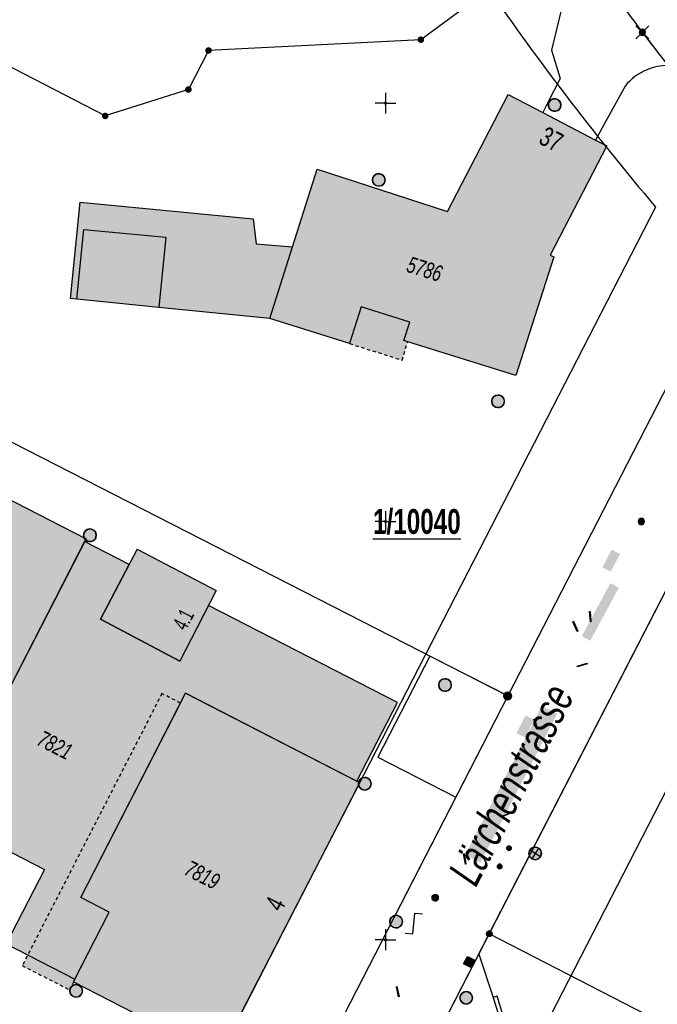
# Model space of a CAD drawing. Header units: metres. Extents: x 2695560 to 2696939, y 1260491 to 1262050.
# Tile 753 of 1005: x 2696604 to 2696642, y 1261146 to 1261205. Entities that reach past the tile are written whole.
import ezdxf

# ---------------------------------------------------------------- set-up
doc = ezdxf.new("R2010")
doc.units = ezdxf.units.M
doc.linetypes.add('AUSGEZOGEN', pattern=[0])
doc.linetypes.add('VERDECKT2_S2', pattern=[0.36, 0.2, -0.16])
for name, color, linetype in [('XR$1$AV_Flächen (EO)', 7, 'AUSGEZOGEN'), ('XR$1$AV_Gebäudeflächen (BB)', 7, 'AUSGEZOGEN'), ('XR$1$AV_Gebäudeflächen (EO)', 7, 'AUSGEZOGEN'), ('XR$1$AV_Gebäudeflächen ut.', 7, 'AUSGEZOGEN'), ('XR$1$AV_Grenzpunkte', 7, 'AUSGEZOGEN'), ('XR$1$AV_Grundstück-Nr.', 7, 'AUSGEZOGEN'), ('XR$1$AV_Haus-Nr.', 7, 'AUSGEZOGEN'), ('XR$1$AV_Koordinatennetzpunkte', 7, 'AUSGEZOGEN'), ('XR$1$AV_Linien (BB)', 7, 'AUSGEZOGEN'), ('XR$1$AV_Linien (EO)', 7, 'AUSGEZOGEN'), ('XR$1$AV_Strassennamen', 7, 'AUSGEZOGEN'), ('XR$1$AV_Versicherung-Nr.', 7, 'AUSGEZOGEN'), ('XR$1$AW_LK_Schachtdeckel', 24, 'AUSGEZOGEN'), ('XR$1$AW_LK_Zwischenpunkt', 24, 'AUSGEZOGEN'), ('XR$1$EW_LK_Knoten', 1, 'AUSGEZOGEN'), ('XR$1$Liegenschaftsgrenzen', 7, 'AUSGEZOGEN'), ('XR$1$PFAV', 255, 'AUSGEZOGEN'), ('XR$1$PFAW', 255, 'AUSGEZOGEN'), ('XR$1$PFEW', 255, 'AUSGEZOGEN'), ('XR$1$PFWA', 255, 'AUSGEZOGEN'), ('XR$1$RAEW', 8, 'AUSGEZOGEN'), ('XR$1$RP_Abstandslinie', 7, 'AUSGEZOGEN'), ('XR$1$WA_LK_Absperrarmatur', 171, 'AUSGEZOGEN'), ('XR$1$WA_LK_Rohrleitungsteil', 171, 'AUSGEZOGEN')]:
    doc.layers.add(name, color=color, linetype=linetype)
doc.styles.add('ARIAL', font='arial.ttf')

# ---------------------------------------------------------------- blocks, each defined once
blk = doc.blocks.new('COMPLEXOBJECT_82')
at = {"layer": 'XR$1$AV_Linien (BB)', "color": 7, "linetype": 'AUSGEZOGEN', "transparency": 33554687}
blk.add_lwpolyline([(6639.323, 11201.019), (6637.945, 11198.537), (6637.557, 11197.791)], dxfattribs=at)
for centre, radius, start, end in [((6641.896, 11198.945), 3.308, 90.16749, 112.41717), ((6641.888, 11198.967), 3.285, 112.44126, 141.34048)]:
    blk.add_arc(centre, radius, start, end, dxfattribs=at)
blk = doc.blocks.new('COMPLEXOBJECT_173')
at = {"layer": 'XR$1$AV_Linien (BB)', "color": 7, "linetype": 'AUSGEZOGEN', "transparency": 33554687}
blk.add_lwpolyline([(6630.397, 11218.395), (6631.34, 11217.02), (6637.3, 11208.47)], dxfattribs=at)
for centre, radius, start, end in [((6755.656, 11290.595), 144.058, 214.756, 216.83024), ((6758.694, 11294.136), 148.616, 217.22078, 218.18904)]:
    blk.add_arc(centre, radius, start, end, dxfattribs=at)
blk = doc.blocks.new('COMPLEXOBJECT_527')
at = {"layer": 'XR$1$AV_Linien (BB)', "color": 7, "linetype": 'AUSGEZOGEN', "transparency": 33554687}
blk.add_line((6688.906, 11163.357), (6660.956, 11190.316), dxfattribs=at)
blk.add_arc((6769.177, 11302.671), 155.998, 214.3254, 226.07377, dxfattribs=at)
blk = doc.blocks.new('COMPLEXOBJECT_707')
at = {"layer": 'XR$1$AV_Linien (BB)', "color": 7, "linetype": 'AUSGEZOGEN', "transparency": 33554687}
blk.add_lwpolyline([(6604.14, 11227.15), (6600.59, 11220.28), (6594.09, 11207.72), (6584.43, 11189.04), (6577.757, 11176.147)], dxfattribs=at)
for centre, radius, start, end in [((6614.133, 11222.027), 11.193, 90.11789, 121.40788), ((6614.088, 11221.976), 11.213, 121.07805, 152.52259)]:
    blk.add_arc(centre, radius, start, end, dxfattribs=at)
blk = doc.blocks.new('COMPLEXOBJECT_1419')
at = {"layer": 'XR$1$Liegenschaftsgrenzen', "color": 7, "linetype": 'AUSGEZOGEN', "transparency": 33554687}
blk.add_line((6633.416, 11214.041), (6637.3, 11208.47), dxfattribs=at)
for centre, radius, start, end in [((6755.656, 11290.595), 144.058, 214.756, 216.83024), ((6756.661, 11292.751), 146.159, 217.27056, 220.42696)]:
    blk.add_arc(centre, radius, start, end, dxfattribs=at)
blk = doc.blocks.new('BAV15')
at = {"layer": 'XR$1$PFAV', "transparency": 33554687}
blk.add_hatch(color=7, dxfattribs=at).paths.add_polyline_path([(0.5, 0), (0.49, 0.1), (0.46, 0.2), (0.41, 0.29), (0.34, 0.36), (0.26, 0.42), (0.17, 0.47), (0.08, 0.49), (-0.03, 0.5), (-0.13, 0.48), (-0.22, 0.45), (-0.31, 0.4), (-0.38, 0.33), (-0.44, 0.24), (-0.48, 0.15), (-0.5, 0.05), (-0.5, -0.05), (-0.48, -0.15), (-0.44, -0.24), (-0.38, -0.33), (-0.31, -0.4), (-0.22, -0.45), (-0.13, -0.48), (-0.03, -0.5), (0.08, -0.49), (0.17, -0.47), (0.26, -0.42), (0.34, -0.36), (0.41, -0.29), (0.46, -0.2), (0.49, -0.1)])
at = {"color": 7, "transparency": 33554687}
for start, end in [(90, 270), (270, 90)]:
    blk.add_arc((0, 0), 0.5, start, end, dxfattribs=at)
at = {"layer": 'XR$1$PFAV', "transparency": 33554687}
blk.add_circle((0, 0), 0.5, dxfattribs=at)
blk = doc.blocks.new('BWAV19')
at = {"layer": 'XR$1$PFAV', "transparency": 33554687}
blk.add_hatch(color=7, dxfattribs=at).paths.add_polyline_path([(0, 0.24), (-0.024, 0.239), (-0.048, 0.235), (-0.072, 0.229), (-0.095, 0.221), (-0.116, 0.21), (-0.137, 0.197), (-0.156, 0.182), (-0.174, 0.165), (-0.19, 0.147), (-0.204, 0.127), (-0.215, 0.106), (-0.225, 0.083), (-0.232, 0.06), (-0.237, 0.036), (-0.24, 0.012), (-0.24, -0.012), (-0.237, -0.036), (-0.232, -0.06), (-0.225, -0.083), (-0.215, -0.106), (-0.204, -0.127), (-0.19, -0.147), (-0.174, -0.165), (-0.156, -0.182), (-0.137, -0.197), (-0.116, -0.21), (-0.095, -0.221), (-0.072, -0.229), (-0.048, -0.235), (-0.024, -0.239), (0, -0.24), (0.024, -0.239), (0.048, -0.235), (0.072, -0.229), (0.095, -0.221), (0.116, -0.21), (0.137, -0.197), (0.156, -0.182), (0.174, -0.165), (0.19, -0.147), (0.204, -0.127), (0.215, -0.106), (0.225, -0.083), (0.232, -0.06), (0.237, -0.036), (0.24, -0.012), (0.24, 0.012), (0.237, 0.036), (0.232, 0.06), (0.225, 0.083), (0.215, 0.106), (0.204, 0.127), (0.19, 0.147), (0.174, 0.165), (0.156, 0.182), (0.137, 0.197), (0.116, 0.21), (0.095, 0.221), (0.072, 0.229), (0.048, 0.235), (0.024, 0.239)])
at = {"color": 7, "transparency": 33554687}
for p, q in [((-0.5, 0.5), (-0.17, 0.17)), ((0.17, 0.17), (0.5, 0.5)), ((-0.5, -0.5), (-0.17, -0.17)), ((0.17, -0.17), (0.5, -0.5))]:
    blk.add_line(p, q, dxfattribs=at)
for start, end in [(90, 270), (270, 90)]:
    blk.add_arc((0, 0), 0.24, start, end, dxfattribs=at)
blk = doc.blocks.new('BWAV20')
at = {"true_color": 0x000000, "transparency": 33554687}
blk.add_hatch(color=18, dxfattribs=at).paths.add_polyline_path([(0.17, 0), (0.16, 0.03), (0.15, 0.07), (0.14, 0.1), (0.11, 0.12), (0.09, 0.14), (0.06, 0.16), (0.03, 0.16), (-0.01, 0.17), (-0.04, 0.16), (-0.07, 0.15), (-0.1, 0.13), (-0.13, 0.11), (-0.15, 0.08), (-0.16, 0.05), (-0.17, 0.02), (-0.17, -0.02), (-0.16, -0.05), (-0.15, -0.08), (-0.13, -0.11), (-0.1, -0.13), (-0.07, -0.15), (-0.04, -0.16), (-0.01, -0.17), (0.03, -0.16), (0.06, -0.16), (0.09, -0.14), (0.11, -0.12), (0.14, -0.1), (0.15, -0.07), (0.16, -0.03)])
at = {"layer": 'XR$1$PFAV', "transparency": 33554687}
blk.add_hatch(color=7, dxfattribs=at).paths.add_polyline_path([(0.5, 0), (0.49, 0.1), (0.46, 0.2), (0.41, 0.29), (0.34, 0.36), (0.26, 0.42), (0.17, 0.47), (0.08, 0.49), (-0.03, 0.5), (-0.13, 0.48), (-0.22, 0.45), (-0.31, 0.4), (-0.38, 0.33), (-0.44, 0.24), (-0.48, 0.15), (-0.5, 0.05), (-0.5, -0.05), (-0.48, -0.15), (-0.44, -0.24), (-0.38, -0.33), (-0.31, -0.4), (-0.22, -0.45), (-0.13, -0.48), (-0.03, -0.5), (0.08, -0.49), (0.17, -0.47), (0.26, -0.42), (0.34, -0.36), (0.41, -0.29), (0.46, -0.2), (0.49, -0.1)])
blk = doc.blocks.new('BAV2041')
at = {"color": 7, "transparency": 33554687}
for p, q in [((0, 0.5), (0, 0.05)), ((-0.05, 0), (-0.5, 0)), ((0.05, 0), (0.5, 0)), ((0, -0.05), (0, -0.5))]:
    blk.add_line(p, q, dxfattribs=at)
blk.add_circle((0, 0), 0.05, dxfattribs=at)
for start, end in [(90, 270), (270, 90)]:
    blk.add_arc((0, 0), 0.05, start, end, dxfattribs=at)
blk = doc.blocks.new('COMPLEXOBJECT_1442')
at = {"layer": 'XR$1$RP_Abstandslinie', "color": 7, "linetype": 'AUSGEZOGEN', "transparency": 33554687}
blk.add_line((6625.35, 11215.22), (6630.71, 11207.46), dxfattribs=at)
blk.add_arc((6775.007, 11306.84), 175.209, 214.556, 220.18312, dxfattribs=at)
blk = doc.blocks.new('BAW2093')
at = {"transparency": 33554687}
blk.add_lwpolyline([(-0.375, -0.5), (0, -0.5), (0, 0.5), (0.375, 0.5)], dxfattribs=at)
blk = doc.blocks.new('BAW2092')
at = {"true_color": 0x000000, "transparency": 33554687}
blk.add_hatch(color=18, dxfattribs=at).paths.add_polyline_path([(-0.03, 0.5), (-0.03, -0.5), (0.03, -0.5), (0.03, 0.5)])
at = {"transparency": 33554687}
blk.add_lwpolyline([(-0.03, 0.5), (0.03, 0.5), (0.03, -0.5), (-0.03, -0.5), (-0.03, 0.5)], close=True, dxfattribs=at)
blk = doc.blocks.new('BAW2082')
at = {"layer": 'XR$1$PFAW', "transparency": 33554687}
blk.add_hatch(color=7, dxfattribs=at).paths.add_polyline_path([(0.509, -0.003), (0.499, 0.098), (0.469, 0.194), (0.42, 0.283), (0.354, 0.359), (0.274, 0.421), (0.183, 0.466), (0.085, 0.491), (-0.016, 0.496), (-0.116, 0.481), (-0.211, 0.446), (-0.297, 0.392), (-0.37, 0.323), (-0.428, 0.24), (-0.468, 0.147), (-0.488, 0.047), (-0.488, -0.054), (-0.468, -0.153), (-0.428, -0.246), (-0.37, -0.329), (-0.297, -0.398), (-0.211, -0.452), (-0.116, -0.487), (-0.016, -0.502), (0.085, -0.497), (0.183, -0.472), (0.274, -0.427), (0.354, -0.366), (0.42, -0.289), (0.469, -0.2), (0.499, -0.104)])
at = {"transparency": 33554687}
for start, end in [(91.19481, 268.80519), (268.80519, 91.19481)]:
    blk.add_arc((0.01, 0), 0.5, start, end, dxfattribs=at)
at = {"layer": 'XR$1$PFAW', "transparency": 33554687}
blk.add_circle((0.009, -0.003), 0.5, dxfattribs=at)
blk = doc.blocks.new('BAW2088')
at = {"layer": 'XR$1$PFAW', "transparency": 33554687}
blk.add_hatch(color=253, dxfattribs=at).paths.add_polyline_path([(0.51, 0), (0.5, 0.101), (0.47, 0.197), (0.421, 0.286), (0.355, 0.362), (0.275, 0.424), (0.184, 0.469), (0.086, 0.494), (-0.015, 0.499), (-0.115, 0.484), (-0.21, 0.449), (-0.296, 0.395), (-0.369, 0.326), (-0.427, 0.243), (-0.467, 0.15), (-0.487, 0.051), (-0.487, -0.051), (-0.467, -0.15), (-0.427, -0.243), (-0.369, -0.326), (-0.296, -0.395), (-0.21, -0.449), (-0.115, -0.484), (-0.015, -0.499), (0.086, -0.494), (0.184, -0.469), (0.275, -0.424), (0.355, -0.362), (0.421, -0.286), (0.47, -0.197), (0.5, -0.101)])
at = {"transparency": 33554687}
for start, end in [(91.19481, 268.80519), (268.80519, 91.19481)]:
    blk.add_arc((0.01, 0), 0.5, start, end, dxfattribs=at)
at = {"layer": 'XR$1$PFAW', "transparency": 33554687}
blk.add_circle((0.01, 0), 0.5, dxfattribs=at)
blk = doc.blocks.new('BAW2089')
at = {"layer": 'XR$1$PFAW', "transparency": 33554687}
blk.add_hatch(color=7, dxfattribs=at).paths.add_polyline_path([(-0.5, 0.5), (-0.5, -0.5), (0.5, -0.5), (0.5, 0.5)])
at = {"transparency": 33554687}
blk.add_lwpolyline([(-0.5, 0.5), (0.5, 0.5), (0.5, -0.5), (-0.5, -0.5), (-0.5, 0.5)], close=True, dxfattribs=at)
at = {"layer": 'XR$1$PFAW', "transparency": 33554687}
blk.add_lwpolyline([(-0.5, 0.5), (0.5, 0.5), (0.5, -0.5), (-0.5, -0.5), (-0.5, 0.5)], close=True, dxfattribs=at)
blk = doc.blocks.new('BWA2013')
at = {"true_color": 0x000000, "transparency": 33554687}
blk.add_hatch(color=18, dxfattribs=at).paths.add_polyline_path([(-0.291, -0.409), (0.352, 0.357), (0.291, 0.409), (-0.352, -0.357)])
at = {"transparency": 33554687}
blk.add_lwpolyline([(-0.291, -0.409), (-0.352, -0.357), (0.291, 0.409), (0.352, 0.357), (-0.291, -0.409)], close=True, dxfattribs=at)
blk = doc.blocks.new('BWA965')
at = {"layer": 'XR$1$PFWA', "transparency": 33554687}
blk.add_hatch(color=7, dxfattribs=at).paths.add_polyline_path([(0, 0.5), (-0.05, 0.5), (-0.1, 0.49), (-0.15, 0.48), (-0.2, 0.46), (-0.24, 0.44), (-0.29, 0.41), (-0.33, 0.38), (-0.36, 0.34), (-0.4, 0.31), (-0.42, 0.26), (-0.45, 0.22), (-0.47, 0.17), (-0.48, 0.13), (-0.49, 0.08), (-0.5, 0.03), (-0.5, -0.03), (-0.49, -0.08), (-0.48, -0.13), (-0.47, -0.17), (-0.45, -0.22), (-0.42, -0.26), (-0.4, -0.31), (-0.36, -0.34), (-0.33, -0.38), (-0.29, -0.41), (-0.24, -0.44), (-0.2, -0.46), (-0.15, -0.48), (-0.1, -0.49), (-0.05, -0.5), (0, -0.5), (0.05, -0.5), (0.1, -0.49), (0.15, -0.48), (0.2, -0.46), (0.24, -0.44), (0.29, -0.41), (0.33, -0.38), (0.36, -0.34), (0.4, -0.31), (0.42, -0.26), (0.45, -0.22), (0.47, -0.17), (0.48, -0.13), (0.49, -0.08), (0.5, -0.03), (0.5, 0.03), (0.49, 0.08), (0.48, 0.13), (0.47, 0.17), (0.45, 0.22), (0.42, 0.26), (0.4, 0.31), (0.36, 0.34), (0.33, 0.38), (0.29, 0.41), (0.24, 0.44), (0.2, 0.46), (0.15, 0.48), (0.1, 0.49), (0.05, 0.5)])
at = {"transparency": 33554687}
blk.add_line((0, 0.5), (0, -0.5), dxfattribs=at)
for start, end in [(90, 270), (270, 90)]:
    blk.add_arc((0, 0), 0.5, start, end, dxfattribs=at)
blk = doc.blocks.new('BWA2012')
at = {"layer": 'XR$1$PFWA', "transparency": 33554687}
blk.add_hatch(color=7, dxfattribs=at).paths.add_polyline_path([(0.5, 0), (0.49, 0.1), (0.46, 0.2), (0.41, 0.29), (0.34, 0.36), (0.26, 0.42), (0.17, 0.47), (0.08, 0.49), (-0.03, 0.5), (-0.13, 0.48), (-0.22, 0.45), (-0.31, 0.4), (-0.38, 0.33), (-0.44, 0.24), (-0.48, 0.15), (-0.5, 0.05), (-0.5, -0.05), (-0.48, -0.15), (-0.44, -0.24), (-0.38, -0.33), (-0.31, -0.4), (-0.22, -0.45), (-0.13, -0.48), (-0.03, -0.5), (0.08, -0.49), (0.17, -0.47), (0.26, -0.42), (0.34, -0.36), (0.41, -0.29), (0.46, -0.2), (0.49, -0.1)])
at = {"transparency": 33554687}
blk.add_line((0.35, 0.35), (-0.35, -0.35), dxfattribs=at)
for start, end in [(45, 225), (225, 45)]:
    blk.add_arc((0, 0), 0.5, start, end, dxfattribs=at)
at = {"layer": 'XR$1$PFWA', "transparency": 33554687}
blk.add_circle((0, 0), 0.5, dxfattribs=at)
blk = doc.blocks.new('BEWLP2549_S')
at = {"layer": 'XR$1$PFEW', "transparency": 33554687}
blk.add_hatch(color=7, dxfattribs=at).paths.add_polyline_path([(0.5, 0), (0.49, 0.101), (0.459, 0.197), (0.41, 0.286), (0.344, 0.362), (0.264, 0.424), (0.174, 0.469), (0.076, 0.494), (-0.025, 0.499), (-0.125, 0.484), (-0.22, 0.449), (-0.306, 0.395), (-0.379, 0.326), (-0.437, 0.243), (-0.477, 0.15), (-0.497, 0.051), (-0.497, -0.051), (-0.477, -0.15), (-0.437, -0.243), (-0.379, -0.326), (-0.306, -0.395), (-0.22, -0.449), (-0.125, -0.484), (-0.025, -0.499), (0.076, -0.494), (0.174, -0.469), (0.264, -0.424), (0.344, -0.362), (0.41, -0.286), (0.459, -0.197), (0.49, -0.101)])
at = {"color": 1, "transparency": 33554687}
for p, q in [((0.354, -0.354), (-0.354, 0.354)), ((-0.354, -0.354), (0.354, 0.354))]:
    blk.add_line(p, q, dxfattribs=at)
for start, end in [(91.38095, 268.61905), (268.61905, 91.38095)]:
    blk.add_arc((0, 0), 0.5, start, end, dxfattribs=at)
at = {"layer": 'XR$1$PFEW', "transparency": 33554687}
blk.add_circle((0, 0), 0.5, dxfattribs=at)
blk = doc.blocks.new('BEW957')
at = {"layer": 'XR$1$RAEW', "transparency": 33554687}
blk.add_hatch(color=1, dxfattribs=at).paths.add_polyline_path([(-0.5, 0), (-0.5, -0.05), (-0.49, -0.1), (-0.48, -0.15), (-0.46, -0.2), (-0.44, -0.24), (-0.41, -0.29), (-0.38, -0.33), (-0.34, -0.36), (-0.31, -0.4), (-0.26, -0.42), (-0.22, -0.45), (-0.17, -0.47), (-0.13, -0.48), (-0.08, -0.49), (-0.03, -0.5), (0.03, -0.5), (0.08, -0.49), (0.13, -0.48), (0.17, -0.47), (0.22, -0.45), (0.26, -0.42), (0.31, -0.4), (0.34, -0.36), (0.38, -0.33), (0.41, -0.29), (0.44, -0.24), (0.46, -0.2), (0.48, -0.15), (0.49, -0.1), (0.5, -0.05), (0.5, 0), (0.5, 0.05), (0.49, 0.1), (0.48, 0.15), (0.46, 0.2), (0.44, 0.24), (0.41, 0.29), (0.38, 0.33), (0.34, 0.36), (0.31, 0.4), (0.26, 0.42), (0.22, 0.45), (0.17, 0.47), (0.13, 0.48), (0.08, 0.49), (0.03, 0.5), (-0.03, 0.5), (-0.08, 0.49), (-0.13, 0.48), (-0.17, 0.47), (-0.22, 0.45), (-0.26, 0.42), (-0.31, 0.4), (-0.34, 0.36), (-0.38, 0.33), (-0.41, 0.29), (-0.44, 0.24), (-0.46, 0.2), (-0.48, 0.15), (-0.49, 0.1), (-0.5, 0.05)])
at = {"color": 1, "transparency": 33554687}
for start, end in [(90, 180), (180, 270), (0, 90), (270, 0)]:
    blk.add_arc((0, 0), 0.5, start, end, dxfattribs=at)
at = {"layer": 'XR$1$RAEW', "color": 1, "transparency": 33554687}
blk.add_circle((0, 0), 0.5, dxfattribs=at)

msp = doc.modelspace()

# ---------------------------------------------------------------- hatches: boundary and pattern name
at = {"transparency": 33554687}
for points in [[(2696638.935, 1261172.076), (2696639.436, 1261171.811), (2696639.991, 1261172.864), (2696639.491, 1261173.128)], [(2696637.703, 1261167.953), (2696638.21, 1261167.68), (2696639.922, 1261170.853), (2696639.415, 1261171.126)], [(2696630.731, 1261154.884), (2696631.645, 1261154.413), (2696636.229, 1261163.314), (2696635.315, 1261163.785)], [(2696633.811, 1261162.163), (2696634.317, 1261161.909), (2696634.848, 1261162.968), (2696634.342, 1261163.222)]]:
    msp.add_hatch(color=7, dxfattribs=at).paths.add_polyline_path(points)
at = {"layer": 'XR$1$AV_Gebäudeflächen (BB)', "true_color": 0xd2d2d2, "transparency": 33554687}
for points in [[(2696638.527, 1261197.601), (2696635.367, 1261199.247), (2696633.3, 1261200.323), (2696629.683, 1261193.345), (2696621.882, 1261195.872), (2696620.404, 1261191.217), (2696618.227, 1261191.402), (2696618.054, 1261192.903), (2696607.712, 1261193.885), (2696607.129, 1261188.129), (2696607.507, 1261188.091), (2696612.412, 1261187.599), (2696619.041, 1261186.934), (2696623.818, 1261185.439), (2696624.505, 1261187.634), (2696627.415, 1261186.723), (2696627.072, 1261185.625), (2696627.301, 1261185.553), (2696633.759, 1261183.532), (2696636.038, 1261190.625), (2696635.807, 1261190.72), (2696639.194, 1261197.254)], [(2696587.179, 1261173.482), (2696591.346, 1261171.344), (2696590.471, 1261169.638), (2696602.697, 1261163.365), (2696608.062, 1261173.778), (2696591.691, 1261182.174)], [(2696611.117, 1261173.154), (2696608.915, 1261168.975), (2696613.668, 1261166.471), (2696615.846, 1261170.688)], [(2696614.006, 1261164.556), (2696607.747, 1261152.339), (2696609.444, 1261151.469), (2696607.309, 1261147.302), (2696616.006, 1261142.827), (2696624.428, 1261159.195)]]:
    msp.add_hatch(color=254, dxfattribs=at).paths.add_polyline_path(points)
at = {"layer": 'XR$1$AV_Gebäudeflächen (EO)', "true_color": 0xebebeb, "transparency": 33554687}
for points in [[(2696623.818, 1261185.439), (2696626.957, 1261184.456), (2696627.301, 1261185.553), (2696627.072, 1261185.625), (2696627.415, 1261186.723), (2696624.505, 1261187.634)], [(2696607.747, 1261152.339), (2696613.701, 1261163.96), (2696612.598, 1261164.526), (2696604.248, 1261148.268), (2696607.088, 1261146.809), (2696607.335, 1261147.289), (2696607.309, 1261147.302), (2696609.444, 1261151.469)]]:
    msp.add_hatch(color=7, dxfattribs=at).paths.add_polyline_path(points)
at = {"layer": 'XR$1$AV_Gebäudeflächen ut.', "true_color": 0xf5f5f5, "transparency": 33554687}
msp.add_hatch(color=7, dxfattribs=at).paths.add_polyline_path([(2696581.628, 1261173.151), (2696578.866, 1261167.769), (2696579.088, 1261167.654), (2696605.574, 1261154.02), (2696603.287, 1261149.57), (2696607.39, 1261147.461), (2696609.444, 1261151.469), (2696607.747, 1261152.339), (2696614.006, 1261164.556), (2696624.257, 1261159.283), (2696626.678, 1261163.992), (2696615.385, 1261169.796), (2696613.668, 1261166.471), (2696608.915, 1261168.975), (2696610.634, 1261172.238), (2696607.973, 1261173.606), (2696602.697, 1261163.365), (2696590.471, 1261169.638), (2696591.346, 1261171.344), (2696587.382, 1261173.378), (2696586.206, 1261171.09), (2696581.965, 1261173.26), (2696581.742, 1261173.373)])

# ---------------------------------------------------------------- linework, layer by layer
at = {"layer": 'XR$1$AV_Flächen (EO)', "color": 7, "linetype": 'AUSGEZOGEN', "transparency": 33554687}
for p, q in [((2696610.634, 1261172.238), (2696607.973, 1261173.606)), ((2696607.747, 1261152.339), (2696613.701, 1261163.96))]:
    msp.add_line(p, q, dxfattribs=at)
for points in [[(2696627.301, 1261185.553), (2696627.072, 1261185.625), (2696627.415, 1261186.723), (2696624.505, 1261187.634), (2696623.818, 1261185.439)], [(2696607.973, 1261173.606), (2696602.697, 1261163.365), (2696590.471, 1261169.638), (2696591.346, 1261171.344), (2696587.382, 1261173.378)], [(2696615.385, 1261169.796), (2696613.668, 1261166.471), (2696608.915, 1261168.975), (2696610.634, 1261172.238)], [(2696624.257, 1261159.283), (2696626.678, 1261163.992), (2696615.385, 1261169.796)], [(2696579.088, 1261167.654), (2696605.574, 1261154.02), (2696603.287, 1261149.57), (2696607.39, 1261147.461)], [(2696607.39, 1261147.461), (2696609.444, 1261151.469), (2696607.747, 1261152.339), (2696614.006, 1261164.556), (2696624.257, 1261159.283)], [(2696607.335, 1261147.289), (2696607.309, 1261147.302), (2696609.444, 1261151.469), (2696607.747, 1261152.339)]]:
    msp.add_lwpolyline(points, dxfattribs=at)
at = {"layer": 'XR$1$AV_Flächen (EO)', "color": 7, "linetype": 'VERDECKT2_S2', "transparency": 33554687}
for points in [[(2696623.818, 1261185.439), (2696626.957, 1261184.456), (2696627.301, 1261185.553)], [(2696613.701, 1261163.96), (2696612.598, 1261164.526), (2696604.248, 1261148.268), (2696607.088, 1261146.809), (2696607.335, 1261147.289)]]:
    msp.add_lwpolyline(points, dxfattribs=at)
at = {"layer": 'XR$1$AV_Flächen (EO)', "color": 7, "linetype": 'AUSGEZOGEN', "transparency": 33554687}
msp.add_lwpolyline([(2696633.491, 1261144.615), (2696633.674, 1261144.97), (2696632.986, 1261145.317), (2696632.636, 1261146.433), (2696632.397, 1261146.358), (2696632.839, 1261144.95), (2696633.491, 1261144.615)], close=True, dxfattribs=at)
at = {"layer": 'XR$1$AV_Linien (BB)', "color": 7, "linetype": 'AUSGEZOGEN', "transparency": 33554687}
for p, q in [((2696635.367, 1261199.247), (2696638.527, 1261197.601)), ((2696642.901, 1261183.097), (2696633.28, 1261164.38)), ((2696633.28, 1261164.38), (2696630.175, 1261158.34)), ((2696630.175, 1261158.34), (2696620.607, 1261139.728)), ((2696626.069, 1261138.309), (2696631.552, 1261148.955))]:
    msp.add_line(p, q, dxfattribs=at)
for points in [[(2696624.435, 1261210.106), (2696627.724, 1261209.549), (2696630.753, 1261205.375), (2696634.607, 1261207.248), (2696636.496, 1261205.452), (2696635.889, 1261202.981), (2696636.416, 1261201.293), (2696635.68, 1261199.849), (2696635.367, 1261199.247)], [(2696638.527, 1261197.601), (2696639.194, 1261197.254), (2696635.807, 1261190.72), (2696636.038, 1261190.625), (2696633.759, 1261183.532), (2696627.301, 1261185.553), (2696627.072, 1261185.625), (2696627.415, 1261186.723), (2696624.505, 1261187.634), (2696623.818, 1261185.439), (2696619.041, 1261186.934), (2696612.412, 1261187.599), (2696607.507, 1261188.091), (2696607.129, 1261188.129), (2696607.712, 1261193.885), (2696618.054, 1261192.903), (2696618.227, 1261191.402), (2696620.404, 1261191.217), (2696621.882, 1261195.872), (2696629.683, 1261193.345), (2696633.3, 1261200.323), (2696635.367, 1261199.247)], [(2696631.552, 1261148.955), (2696650.45, 1261185.65), (2696654.932, 1261186.386)], [(2696587.179, 1261173.482), (2696591.691, 1261182.174), (2696608.062, 1261173.778), (2696602.697, 1261163.365)], [(2696611.117, 1261173.154), (2696608.915, 1261168.975), (2696613.668, 1261166.471)], [(2696611.117, 1261173.154), (2696615.846, 1261170.688), (2696613.668, 1261166.471)], [(2696633.28, 1261164.38), (2696628.62, 1261166.761), (2696625.518, 1261160.734), (2696630.175, 1261158.34)], [(2696607.309, 1261147.302), (2696609.444, 1261151.469), (2696607.747, 1261152.339), (2696614.006, 1261164.556)], [(2696607.309, 1261147.302), (2696616.006, 1261142.827), (2696624.428, 1261159.195), (2696614.006, 1261164.556)], [(2696631.552, 1261148.955), (2696632.397, 1261146.358), (2696632.839, 1261144.95), (2696633.491, 1261144.615), (2696630.757, 1261139.297), (2696630.134, 1261139.617), (2696628.706, 1261139.158)]]:
    msp.add_lwpolyline(points, dxfattribs=at)
at = {"layer": 'XR$1$AV_Linien (EO)', "color": 7, "linetype": 'AUSGEZOGEN', "transparency": 33554687}
msp.add_line((2696619.041, 1261186.934), (2696620.404, 1261191.217), dxfattribs=at)
msp.add_lwpolyline([(2696607.507, 1261188.091), (2696607.926, 1261192.27), (2696612.834, 1261191.798), (2696612.412, 1261187.599)], dxfattribs=at)
at = {"layer": 'XR$1$Liegenschaftsgrenzen', "color": 7, "linetype": 'AUSGEZOGEN', "transparency": 33554687}
for p, q in [((2696585.4, 1261188.85), (2696633.28, 1261164.38)), ((2696633.28, 1261164.38), (2696617.76, 1261134.19)), ((2696625.469, 1261137.142), (2696632.176, 1261150.167)), ((2696659.758, 1261135.991), (2696632.176, 1261150.167))]:
    msp.add_line(p, q, dxfattribs=at)
for points in [[(2696634.386, 1261213.851), (2696629.477, 1261210.46), (2696630.618, 1261208.808), (2696630.781, 1261205.595), (2696628.082, 1261203.605), (2696615.389, 1261202.96), (2696614.182, 1261200.628), (2696609.211, 1261199.047), (2696594.587, 1261206.615)], [(2696646.37, 1261197.78), (2696646.13, 1261189.38), (2696633.28, 1261164.38)], [(2696632.176, 1261150.167), (2696650.45, 1261185.65), (2696656.72, 1261186.68)]]:
    msp.add_lwpolyline(points, dxfattribs=at)
at = {"layer": 'XR$1$RP_Abstandslinie', "color": 7, "linetype": 'AUSGEZOGEN', "transparency": 33554687}
for points in [[(2696642.12, 1261193.6), (2696626.15, 1261162.55), (2696610.15, 1261131.42), (2696593.72, 1261099.46), (2696600.89, 1261095.78), (2696581.37, 1261058.02), (2696562.05, 1261020.62), (2696519.53, 1261042.73)], [(2696654.11, 1261180.83), (2696637.63, 1261148.78), (2696621.53, 1261117.47), (2696628.74, 1261113.77), (2696611.17, 1261079.77), (2696593.73, 1261046.01), (2696576.69, 1261013), (2696580.72, 1261010.92), (2696574.055, 1260998.027)]]:
    msp.add_lwpolyline(points, dxfattribs=at)

# ---------------------------------------------------------------- block references
at = {"layer": 'XR$1$AV_Grenzpunkte', "color": 7, "linetype": 'AUSGEZOGEN', "lineweight": -3, "transparency": 33554687}
for name, p, xscale, yscale in [('BWAV19', (2696641.32, 1261204.05), 0.7800000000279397, 0.7800000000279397), ('BWAV20', (2696628.082, 1261203.605), 0.3899999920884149, 0.3899999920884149), ('BWAV20', (2696615.389, 1261202.96), 0.3899999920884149, 0.3899999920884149), ('BWAV20', (2696614.182, 1261200.628), 0.3899999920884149, 0.3899999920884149), ('BWAV20', (2696609.211, 1261199.047), 0.3899999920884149, 0.3899999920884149), ('BAV15', (2696633.28, 1261164.38), 0.4549999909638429, 0.4549999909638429), ('BAV15', (2696632.176, 1261150.167), 0.3249999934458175, 0.3249999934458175)]:
    msp.add_blockref(name, p, dxfattribs=dict(at, xscale=xscale, yscale=yscale))
at = {"layer": 'XR$1$AV_Koordinatennetzpunkte', "color": 7, "linetype": 'AUSGEZOGEN', "lineweight": -3, "transparency": 33554687, "xscale": 1.25, "yscale": 1.25}
for p in [(2696625.97, 1261199.81), (2696625.97, 1261174.81), (2696625.97, 1261149.81)]:
    msp.add_blockref('BAV2041', p, dxfattribs=at)
at = {"layer": 'XR$1$AV_Linien (BB)', "color": 7, "linetype": 'AUSGEZOGEN', "lineweight": -3, "transparency": 33554687}
for name in ['COMPLEXOBJECT_707', 'COMPLEXOBJECT_173', 'COMPLEXOBJECT_527', 'COMPLEXOBJECT_82']:
    msp.add_blockref(name, (2690000.97, 1249999.81), dxfattribs=at)
at = {"layer": 'XR$1$AW_LK_Schachtdeckel', "color": 24, "linetype": 'AUSGEZOGEN', "lineweight": -3, "transparency": 33554687}
for name, p, xscale, yscale, rotation in [('BAW2082', (2696636.071, 1261199.702), 0.7499999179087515, 0.7499999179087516, 31.38082885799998), ('BAW2088', (2696626.599, 1261150.889), 0.7578193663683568, 0.7578193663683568, 62.00581240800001), ('BAW2089', (2696630.97, 1261148.48), 0.500000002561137, 0.5000000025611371, 62.97307892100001)]:
    msp.add_blockref(name, p, dxfattribs=dict(at, xscale=xscale, yscale=yscale, rotation=rotation))
for name, p, xscale, yscale in [('BAW2082', (2696625.558, 1261195.225), 0.7499999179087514, 0.7499999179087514), ('BAW2082', (2696632.691, 1261181.993), 0.7499999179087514, 0.7499999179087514), ('BAW2088', (2696608.282, 1261173.987), 0.7578193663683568, 0.7578193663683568), ('BAW2082', (2696629.52, 1261165.039), 0.7499999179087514, 0.7499999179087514), ('BAW2088', (2696624.723, 1261159.139), 0.7578193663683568, 0.7578193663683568), ('BAW2088', (2696607.456, 1261146.758), 0.7578193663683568, 0.7578193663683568), ('BAW2082', (2696630.783, 1261146.345), 0.7499999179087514, 0.7499999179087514)]:
    msp.add_blockref(name, p, dxfattribs=dict(at, xscale=xscale, yscale=yscale))
at = {"layer": 'XR$1$AW_LK_Zwischenpunkt', "color": 24, "linetype": 'AUSGEZOGEN', "lineweight": -3, "transparency": 33554687}
for name, p, xscale, yscale, rotation in [('BAW2092', (2696638.211, 1261169.123), 0.6249999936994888, 0.6249999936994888, 4.439730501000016), ('BAW2092', (2696637.742, 1261166.23), 0.6249999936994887, 0.6249999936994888, 107.0305171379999), ('BAW2092', (2696634.948, 1261162.697), 0.6249999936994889, 0.6249999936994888, 15.75822897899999), ('BAW2092', (2696633.213, 1261157.295), 0.6249999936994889, 0.624999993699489, 110.76543297), ('BAW2092', (2696630.703, 1261154.642), 0.6249999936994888, 0.6249999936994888, 10.652690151), ('BAW2093', (2696627.657, 1261150.784), 1.250000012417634, 1.250000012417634, 354.8712446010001), ('BAW2092', (2696626.699, 1261146.716), 0.6249999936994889, 0.6249999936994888, 11.674081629)]:
    msp.add_blockref(name, p, dxfattribs=dict(at, xscale=xscale, yscale=yscale, rotation=rotation))
at = {"layer": 'XR$1$EW_LK_Knoten', "color": 1, "linetype": 'AUSGEZOGEN', "lineweight": -3, "transparency": 33554687, "xscale": 0.2749999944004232, "yscale": 0.2749999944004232}
for p in [(2696633.351, 1261155.286), (2696632.794, 1261154.196)]:
    msp.add_blockref('BEW957', p, dxfattribs=at)
at = {"layer": 'XR$1$EW_LK_Knoten', "color": 1, "linetype": 'AUSGEZOGEN', "lineweight": -3, "transparency": 33554687, "xscale": 0.749999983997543, "yscale": 0.749999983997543, "rotation": 103.4685}
msp.add_blockref('BEWLP2549_S', (2696634.914, 1261154.972), dxfattribs=at)
at = {"layer": 'XR$1$Liegenschaftsgrenzen', "color": 7, "linetype": 'AUSGEZOGEN', "lineweight": -3, "transparency": 33554687}
msp.add_blockref('COMPLEXOBJECT_1419', (2690000.97, 1249999.81), dxfattribs=at)
at = {"layer": 'XR$1$RP_Abstandslinie', "color": 7, "linetype": 'AUSGEZOGEN', "lineweight": -3, "transparency": 33554687}
msp.add_blockref('COMPLEXOBJECT_1442', (2690000.97, 1249999.81), dxfattribs=at)
at = {"layer": 'XR$1$WA_LK_Absperrarmatur', "color": 171, "linetype": 'AUSGEZOGEN', "lineweight": -3, "transparency": 33554687}
for name, p, xscale, yscale, rotation in [('BWA965', (2696641.264, 1261174.808), 0.3749999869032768, 0.3749999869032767, 338.088378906), ('BWA2012', (2696628.936, 1261152.324), 0.3749999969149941, 0.3749999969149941, 154.047462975)]:
    msp.add_blockref(name, p, dxfattribs=dict(at, xscale=xscale, yscale=yscale, rotation=rotation))
at = {"layer": 'XR$1$WA_LK_Rohrleitungsteil', "color": 171, "linetype": 'AUSGEZOGEN', "lineweight": -3, "transparency": 33554687, "xscale": 0.6499999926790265, "yscale": 0.6499999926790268, "rotation": 243.365600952}
msp.add_blockref('BWA2013', (2696637.323, 1261168.534), dxfattribs=at)

# ---------------------------------------------------------------- texts
at = {"layer": 'XR$1$AV_Grundstück-Nr.', "color": 7, "transparency": 33554687, "insert": (2696627.843, 1261174.788), "char_height": 1.48491, "width": 5.79059, "attachment_point": 5, "style": 'ARIAL'}
msp.add_mtext('\\A1;{\\L\\fArial|i0|b1;\\H1.484908;\\W0.700000;\\C7;1/10040\\l}\\P', dxfattribs=at)
at = {"layer": 'XR$1$AV_Haus-Nr.', "color": 7, "transparency": 33554687, "style": 'ARIAL'}
for s, insert, char_height, width, attachment_point, rotation in [('\\W0.70;37', (2696636.155, 1261198.176), 1.1621, 1.68109, 2, 332.4942), ('\\W0.64;4.1', (2696614.29, 1261168.741), 0.9297, 1.5135, 8, 62.2143), ('\\W0.68;4', (2696619.889, 1261151.694), 1.1621, 1.02516, 8, 62.7984)]:
    msp.add_mtext(s, dxfattribs=dict(at, insert=insert, char_height=char_height, width=width, attachment_point=attachment_point, rotation=rotation))
at = {"layer": 'XR$1$AV_Strassennamen', "color": 7, "transparency": 33554687, "insert": (2696633.489, 1261159.095), "char_height": 1.93684, "width": 13.69649, "attachment_point": 5, "rotation": 62.7516, "style": 'ARIAL'}
msp.add_mtext('\\A1;{\\fArial|i1|b0;\\H1.936838;\\W0.700000;\\C7;Lärchenstrasse}\\P', dxfattribs=at)
at = {"layer": 'XR$1$AV_Versicherung-Nr.', "color": 7, "transparency": 33554687, "char_height": 0.96842, "attachment_point": 5, "style": 'ARIAL'}
for s, insert, width, rotation in [('\\A1;{\\fArial|i1|b0;\\H0.968418;\\W0.700000;\\C7;5786}\\P', (2696628.305, 1261189.894), 2.46457, 342.6183), ('\\A1;{\\fArial|i1|b0;\\H0.968418;\\W0.700000;\\C7;7821}\\P', (2696606.2, 1261161.438), 2.45636, 332.6985), ('\\A1;{\\fArial|i1|b0;\\H0.968418;\\W0.700000;\\C7;7819}\\P', (2696615.012, 1261153.684), 2.45636, 332.7984)]:
    msp.add_mtext(s, dxfattribs=dict(at, insert=insert, width=width, rotation=rotation))

doc.saveas('drawing.dxf')
